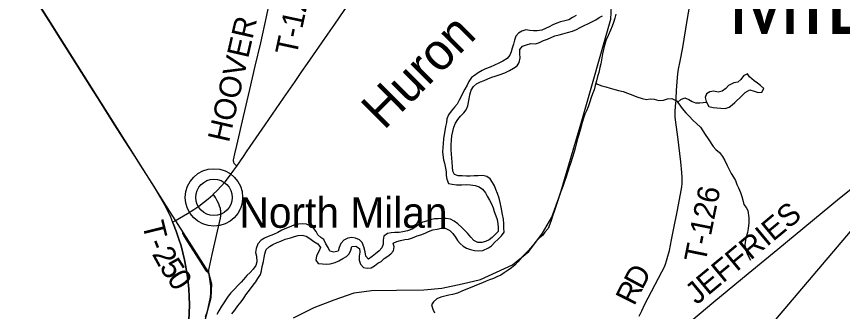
# Model space of a CAD drawing. Extents: x 0 to 34, y 0 to 22.
# Drawn here: x 24.267 to 26.411, y 16.863 to 17.627 of the extents above; entities that cross this region are included whole.
import ezdxf

# ---------------------------------------------------------------- set-up
doc = ezdxf.new("R2010")
doc.units = 0
for name, color, linetype in [('GM_X_County_Road', 7, 'Continuous'), ('GM_X_County_Road_Text', 7, 'Continuous'), ('GM_X_Major_River', 7, 'Continuous'), ('GM_X_Major_River_Text', 7, 'Continuous'), ('GM_X_Minor_Lake', 7, 'Continuous'), ('GM_X_Minor_River', 7, 'Continuous'), ('GM_X_Rail_Line', 7, 'Continuous'), ('GM_X_State_Route', 7, 'Continuous'), ('GM_X_Township_Road', 7, 'Continuous'), ('GM_X_Township_Road_Text', 7, 'Continuous'), ('GM_X_Township_Text', 7, 'Continuous'), ('GM_X_Unincorporated', 7, 'Continuous'), ('GM_X_Unincorporated_Location', 7, 'Continuous'), ('GM_X_Unincorporated_Text', 7, 'Continuous'), ('GM_X_US_Route', 7, 'Continuous'), ('SH_Text', 7, 'Continuous')]:
    doc.layers.add(name, color=color, linetype=linetype)

msp = doc.modelspace()

# ---------------------------------------------------------------- linework, layer by layer
at = {"layer": 'GM_X_County_Road'}
msp.add_lwpolyline([(25.9789, 16.8056), (26.0772, 16.8877), (26.1659, 16.9609), (26.2427, 17.024), (26.4032, 17.1566), (26.432, 17.1802), (26.4418, 17.1877)], dxfattribs=at)
at = {"layer": 'GM_X_Major_River'}
for points in [[(25.4655, 17.2144), (25.4545, 17.214), (25.4446, 17.2139), (25.4351, 17.2135), (25.4234, 17.2142), (25.4131, 17.2148), (25.404, 17.2178), (25.3997, 17.2269), (25.3985, 17.2376), (25.3977, 17.2497), (25.3956, 17.2706), (25.3955, 17.2824), (25.3955, 17.2949), (25.3961, 17.3071), (25.3972, 17.3181), (25.399, 17.3296), (25.4016, 17.3406), (25.4061, 17.3505), (25.4121, 17.3601), (25.4196, 17.3692), (25.4276, 17.3776), (25.434, 17.3857), (25.4381, 17.3956), (25.4417, 17.4138), (25.4436, 17.4245), (25.4473, 17.4363), (25.4533, 17.4462), (25.4609, 17.4527), (25.4711, 17.4578), (25.4805, 17.4616), (25.49, 17.4659), (25.5002, 17.4697), (25.5093, 17.4728), (25.5226, 17.4771), (25.5347, 17.4817), (25.5461, 17.4871), (25.5571, 17.4933), (25.5661, 17.4998), (25.5718, 17.5082), (25.574, 17.52), (25.5735, 17.5303), (25.5734, 17.542), (25.5798, 17.5501), (25.5905, 17.5539), (25.6022, 17.5571), (25.6136, 17.5564), (25.6246, 17.5599), (25.6344, 17.5652), (25.6447, 17.5683), (25.6545, 17.5726), (25.6644, 17.5772), (25.675, 17.5799), (25.6852, 17.5823), (25.697, 17.5862), (25.7099, 17.5897), (25.7201, 17.5935), (25.7303, 17.5989), (25.7406, 17.6039), (25.7512, 17.6093), (25.7618, 17.614), (25.7705, 17.6189), (25.7792, 17.6243), (25.7875, 17.6293)], [(25.7195, 17.63), (25.7104, 17.625), (25.7009, 17.6185), (25.6899, 17.6158), (25.6789, 17.6134), (25.6695, 17.6096), (25.6592, 17.6053), (25.649, 17.6003), (25.6399, 17.5964), (25.6301, 17.5922), (25.6187, 17.5898), (25.6088, 17.5898), (25.5989, 17.5909), (25.5887, 17.5927), (25.5788, 17.5896), (25.5697, 17.5838), (25.5633, 17.5762), (25.5596, 17.5663), (25.5566, 17.5552), (25.5537, 17.545), (25.5511, 17.5358), (25.5473, 17.527), (25.5406, 17.5186), (25.5292, 17.5113), (25.519, 17.5067), (25.5076, 17.5009), (25.4963, 17.4963), (25.4845, 17.4913), (25.4758, 17.4874), (25.4648, 17.4817), (25.4554, 17.4748), (25.4478, 17.469)], [(25.4478, 17.469), (25.4407, 17.4587), (25.4362, 17.4492), (25.4309, 17.4392), (25.4264, 17.4309), (25.4223, 17.4213), (25.4159, 17.4103), (25.4107, 17.4003), (25.4035, 17.3923), (25.3949, 17.3824), (25.3885, 17.3721), (25.3836, 17.3618), (25.3829, 17.3523), (25.3807, 17.342), (25.3785, 17.3313), (25.377, 17.3218), (25.3756, 17.31), (25.3742, 17.2982), (25.3731, 17.288), (25.3728, 17.2758), (25.3748, 17.256), (25.3779, 17.2469), (25.3807, 17.2344), (25.3823, 17.2249), (25.3823, 17.2154), (25.3835, 17.2055), (25.3878, 17.1949), (25.3973, 17.1927), (25.4087, 17.1912), (25.4228, 17.1913), (25.4349, 17.1918), (25.4452, 17.1915), (25.457, 17.1893), (25.4676, 17.1859), (25.4768, 17.1799), (25.4841, 17.1701), (25.4887, 17.1613), (25.4945, 17.1515), (25.4998, 17.1416), (25.5037, 17.1314), (25.5068, 17.1223), (25.5107, 17.1105), (25.5142, 17.1014), (25.5162, 17.0897), (25.5174, 17.0802), (25.5167, 17.0699), (25.5099, 17.063), (25.5012, 17.055), (25.4933, 17.0485), (25.4846, 17.0442), (25.4751, 17.0419), (25.4644, 17.0414), (25.4538, 17.0471), (25.4461, 17.0554), (25.4377, 17.0656), (25.43, 17.0735), (25.4224, 17.0803), (25.4128, 17.0898), (25.4033, 17.0973), (25.393, 17.1018), (25.3823, 17.104), (25.3725, 17.104), (25.3611, 17.1027), (25.3516, 17.1027), (25.3413, 17.1), (25.3307, 17.0969), (25.3212, 17.0945), (25.3122, 17.0891), (25.3038, 17.0822), (25.2936, 17.0761), (25.2815, 17.0718), (25.2694, 17.0691), (25.2599, 17.0679), (25.2489, 17.0674), (25.2394, 17.0666), (25.2299, 17.065), (25.2204, 17.0578), (25.2186, 17.0475), (25.2183, 17.0372), (25.2153, 17.0277), (25.2078, 17.02), (25.1987, 17.0124), (25.1897, 17.0051), (25.1806, 16.9986), (25.1733, 17.0065), (25.1717, 17.0172), (25.1682, 17.0308), (25.1643, 17.0418), (25.1574, 17.0486), (25.1472, 17.0531), (25.1373, 17.0546), (25.1266, 17.053), (25.1164, 17.0476), (25.1089, 17.0392), (25.1044, 17.0285), (25.1018, 17.0194), (25.0904, 17.017), (25.0805, 17.0196), (25.0755, 17.0287), (25.0694, 17.0382), (25.0647, 17.0492)], [(24.8809, 16.9309), (24.8885, 16.9401), (24.8937, 16.9485), (24.9001, 16.9588), (24.9027, 16.9683), (24.9045, 16.9793), (24.9079, 16.9923), (24.9097, 17.0026), (24.9111, 17.0125), (24.9152, 17.0235), (24.9239, 17.0315), (24.9326, 17.0365), (24.9436, 17.0416), (24.9527, 17.0454), (24.9641, 17.05), (24.9777, 17.0536), (24.9883, 17.057), (24.9982, 17.0598), (25.0088, 17.061), (25.0191, 17.058), (25.0283, 17.052), (25.0389, 17.0444), (25.0492, 17.038), (25.0561, 17.0286), (25.0517, 17.0187), (25.046, 17.0068), (25.0438, 16.9958), (25.05, 16.9875), (25.061, 16.986), (25.0705, 16.9853), (25.0811, 16.9865), (25.0936, 16.9897), (25.1035, 16.9939), (25.1141, 17.0001), (25.1235, 17.0051), (25.13, 17.0127), (25.1344, 17.0219), (25.137, 17.0314), (25.1473, 17.0322), (25.1568, 17.0262), (25.158, 17.0167), (25.1566, 17.0064), (25.1563, 16.9961), (25.1594, 16.9859), (25.1678, 16.9772), (25.1773, 16.9754), (25.1872, 16.9762), (25.1959, 16.9808), (25.205, 16.9885), (25.2137, 16.9923), (25.2212, 17.0004), (25.2307, 17.0061), (25.2382, 17.0123), (25.2454, 17.0203), (25.2468, 17.0302), (25.2445, 17.0397), (25.254, 17.0443), (25.2634, 17.047), (25.2752, 17.049), (25.2847, 17.0506), (25.2945, 17.054), (25.3067, 17.0587), (25.3165, 17.0618), (25.3275, 17.066), (25.3362, 17.0699), (25.3476, 17.0742), (25.3586, 17.0765), (25.3688, 17.0788), (25.3798, 17.0789), (25.392, 17.0729), (25.3997, 17.0646), (25.4062, 17.0551), (25.4116, 17.0468), (25.4181, 17.0389), (25.4258, 17.0321), (25.4345, 17.0268), (25.4452, 17.0235), (25.4555, 17.0212), (25.4669, 17.0202), (25.4771, 17.021), (25.4919, 17.0276), (25.4998, 17.0333), (25.5081, 17.0421), (25.5164, 17.0498), (25.5255, 17.0586), (25.533, 17.0681), (25.5318, 17.0784), (25.5314, 17.0898), (25.5305, 17.1023), (25.5281, 17.1145), (25.5246, 17.1331), (25.5222, 17.1452), (25.5199, 17.1566), (25.5156, 17.1684), (25.5114, 17.1794), (25.5075, 17.1881), (25.5021, 17.1972), (25.496, 17.2063), (25.4876, 17.213), (25.4773, 17.2153), (25.4655, 17.2144)], [(25.0647, 17.0492), (25.0567, 17.0548), (25.0487, 17.0612), (25.0448, 17.0703), (25.0383, 17.0775), (25.0288, 17.0847), (25.0196, 17.0888), (25.009, 17.0902), (24.9991, 17.0894), (24.9889, 17.0871), (24.9786, 17.0832), (24.9673, 17.079), (24.9559, 17.0739), (24.9449, 17.0678), (24.9343, 17.062), (24.9199, 17.057), (24.9105, 17.0531), (24.9018, 17.0474), (24.8935, 17.0378), (24.889, 17.0264), (24.8876, 17.0157), (24.8895, 17.0062), (24.8908, 16.9918), (24.8882, 16.9823), (24.8814, 16.9723), (24.8731, 16.9639), (24.8648, 16.9559), (24.8565, 16.946), (24.8497, 16.9387), (24.8414, 16.9303), (24.8328, 16.9203), (24.8229, 16.9108), (24.8165, 16.9027), (24.8113, 16.8947), (24.8049, 16.8856), (24.7985, 16.8753), (24.7921, 16.865), (24.7869, 16.8547)], [(24.826, 16.8568), (24.8335, 16.8667), (24.8414, 16.8778), (24.8497, 16.8878), (24.8568, 16.8977), (24.8625, 16.9057), (24.8681, 16.9137), (24.8742, 16.9217), (24.8809, 16.9309)]]:
    msp.add_lwpolyline(points, dxfattribs=at)
at = {"layer": 'GM_X_Minor_Lake'}
for points in [[(26.1638, 17.4789), (26.1536, 17.4739), (26.1472, 17.464), (26.1393, 17.4571), (26.1291, 17.4555), (26.1151, 17.4482), (26.1079, 17.4405), (26.0984, 17.4336), (26.0882, 17.4313), (26.0768, 17.4339), (26.0665, 17.4323), (26.0578, 17.4273), (26.0545, 17.417), (26.0568, 17.4067), (26.0634, 17.3939), (26.0748, 17.3916), (26.0843, 17.3906), (26.0949, 17.3895), (26.1063, 17.3892), (26.1162, 17.3927), (26.1241, 17.398), (26.1313, 17.4046), (26.1488, 17.4212)], [(26.1488, 17.4212), (26.1502, 17.4225), (26.1577, 17.4302), (26.1706, 17.4371), (26.1816, 17.4341), (26.1915, 17.4304), (26.2014, 17.4312), (26.2067, 17.4411), (26.1983, 17.4483), (26.1899, 17.4543), (26.1818, 17.4608), (26.1696, 17.4709), (26.1638, 17.4789)]]:
    msp.add_lwpolyline(points, dxfattribs=at)
at = {"layer": 'GM_X_Minor_River'}
for points in [[(25.8224, 17.6333), (25.8202, 17.6231), (25.8165, 17.6116), (25.8131, 17.6021), (25.8083, 17.5918), (25.8027, 17.5781), (25.7974, 17.5667), (25.7933, 17.5533), (25.7907, 17.5415), (25.7882, 17.5305), (25.7863, 17.5206), (25.7834, 17.505), (25.7812, 17.4947), (25.7779, 17.4821), (25.7753, 17.4722), (25.7723, 17.4608), (25.769, 17.4482), (25.766, 17.4376), (25.7623, 17.4269), (25.7586, 17.417), (25.7548, 17.406), (25.7504, 17.3934), (25.7459, 17.3831), (25.7421, 17.3739), (25.7388, 17.364), (25.7354, 17.3526), (25.7314, 17.3389), (25.728, 17.3279), (25.7254, 17.3183), (25.7225, 17.3077), (25.7195, 17.2962), (25.7165, 17.2863), (25.7139, 17.2764), (25.7102, 17.2631), (25.705, 17.2464), (25.7017, 17.2368), (25.6979, 17.2258), (25.6935, 17.2121), (25.6905, 17.2025), (25.6845, 17.1865), (25.6793, 17.174), (25.676, 17.1641), (25.6726, 17.1534), (25.6693, 17.1423), (25.6659, 17.1324), (25.6626, 17.1222), (25.6585, 17.11), (25.6544, 17.0985), (25.651, 17.0894), (25.6469, 17.0783), (25.6386, 17.0684), (25.6318, 17.06), (25.6235, 17.0527), (25.6156, 17.0451), (25.6096, 17.0374), (25.6017, 17.0279), (25.5941, 17.0195), (25.5862, 17.011), (25.5783, 17.0034), (25.5681, 16.9912), (25.5606, 16.9827), (25.5519, 16.9762), (25.5428, 16.9697), (25.533, 16.9628), (25.5243, 16.9567), (25.5137, 16.9524), (25.5046, 16.9486), (25.4947, 16.9451), (25.4857, 16.9412), (25.4766, 16.9374), (25.4648, 16.9327), (25.455, 16.9289), (25.444, 16.9246)], [(25.7704, 17.4535), (25.7857, 17.4476), (25.7967, 17.445), (25.8074, 17.442), (25.8199, 17.4383), (25.8295, 17.4353), (25.8413, 17.4327), (25.8523, 17.429), (25.8668, 17.4234), (25.8767, 17.4193), (25.8904, 17.4144), (25.9022, 17.4126), (25.9117, 17.4142), (25.9216, 17.4131), (25.9341, 17.4094), (25.9459, 17.4102), (25.9569, 17.4137), (25.9675, 17.4145), (25.9797, 17.4089), (25.9862, 17.4013), (25.995, 17.3892), (26.0042, 17.3779), (26.0134, 17.3681), (26.0222, 17.359), (26.0322, 17.3496), (26.0421, 17.3401), (26.0482, 17.331), (26.0544, 17.3212), (26.0617, 17.3106), (26.0751, 17.2905), (26.082, 17.283), (26.0912, 17.275), (26.0992, 17.2648), (26.1054, 17.2538), (26.1115, 17.2413), (26.1166, 17.2311), (26.1219, 17.2201), (26.1277, 17.2106), (26.1327, 17.2023), (26.1366, 17.1921), (26.1408, 17.1834), (26.1458, 17.1708), (26.1493, 17.161), (26.1517, 17.1511), (26.1548, 17.1401), (26.1605, 17.1325), (26.1652, 17.1242), (26.1676, 17.1056), (26.1677, 17.0923), (26.1659, 17.0778), (26.164, 17.0676), (26.1614, 17.0584), (26.1588, 17.0478), (26.1574, 17.036), (26.1586, 17.0253), (26.1625, 17.0147), (26.1671, 17.0056), (26.1717, 16.9961), (26.1721, 16.9961)], [(25.983, 17.4051), (25.9911, 17.412), (26.0017, 17.4163), (26.012, 17.4125), (26.0204, 17.4069), (26.0295, 17.4035), (26.0405, 17.4032), (26.0576, 17.4053)], [(25.444, 16.9246), (25.433, 16.92), (25.4228, 16.9153), (25.4118, 16.9107), (25.3989, 16.9072), (25.3894, 16.9052), (25.3784, 16.9029), (25.3685, 16.8998), (25.3583, 16.8955), (25.3496, 16.8883), (25.344, 16.8799), (25.3471, 16.8692), (25.3517, 16.8594)]]:
    msp.add_lwpolyline(points, dxfattribs=at)
at = {"layer": 'GM_X_Rail_Line'}
for points in [[(23.9534, 18.2458), (24.664, 17.1222), (24.7215, 17.0326), (24.7452, 16.9948), (24.7657, 16.9641), (24.7728, 16.9344), (24.7713, 16.8983), (24.7564, 16.8427), (24.6954, 16.6821), (24.6435, 16.5772), (24.5797, 16.4676), (24.5763, 16.4501), (24.5806, 16.4352), (24.5905, 16.41), (24.5938, 16.391), (24.586, 16.3168), (24.588, 16.2989)], [(24.9862, 16.8467), (25.0396, 16.8733), (25.0918, 16.8935), (25.1433, 16.9113), (25.1882, 16.9175), (25.2532, 16.9183), (25.3239, 16.9187), (25.371, 16.9236), (25.4239, 16.9345), (25.4714, 16.9456), (25.5546, 16.9836), (25.5964, 17.0185), (25.6319, 17.0659), (25.6566, 17.1071), (25.6777, 17.1671), (25.7344, 17.3565), (25.8092, 17.6202), (25.8125, 17.6729)]]:
    msp.add_lwpolyline(points, dxfattribs=at)
at = {"layer": 'GM_X_State_Route'}
for points in [[(24.8637, 17.2764), (24.8735, 17.2903), (24.9124, 17.3466), (24.96, 17.4158), (24.9902, 17.4591), (25.0079, 17.4847), (25.022, 17.5052), (25.0754, 17.5817), (25.0929, 17.6074), (25.1178, 17.6431), (25.1442, 17.6815), (25.1707, 17.7199), (25.1971, 17.7584), (25.1978, 17.7594)], [(24.7776, 17.1665), (24.7875, 17.1761), (24.7982, 17.1875), (24.8083, 17.1992), (24.82, 17.2138), (24.8312, 17.2288), (24.8384, 17.2394), (24.8557, 17.2648), (24.8637, 17.2764)], [(24.6722, 17.0946), (24.6816, 17.0999), (24.6898, 17.1045), (24.7112, 17.1172), (24.727, 17.1272), (24.7399, 17.136), (24.7524, 17.1452), (24.7646, 17.1549), (24.7763, 17.1652), (24.7776, 17.1665)], [(24.6812, 16.6901), (24.6886, 16.7102), (24.6949, 16.7309), (24.7004, 16.7519), (24.7046, 16.7699), (24.7081, 16.7881), (24.7105, 16.8034), (24.7127, 16.8217), (24.7143, 16.8402), (24.7153, 16.8587), (24.7157, 16.8803), (24.7153, 16.902), (24.7143, 16.9205), (24.7126, 16.9389), (24.7102, 16.9573), (24.7068, 16.9787), (24.7031, 16.9968), (24.6988, 17.0149), (24.694, 17.0328), (24.6885, 17.0505), (24.6814, 17.0709), (24.6737, 17.0911), (24.6722, 17.0946)]]:
    msp.add_lwpolyline(points, dxfattribs=at)
at = {"layer": 'GM_X_Township_Road'}
for points in [[(24.8384, 17.2394), (24.8369, 17.2411), (24.8322, 17.2464), (24.831, 17.2495), (24.8304, 17.2528), (24.8305, 17.256), (24.8308, 17.2591), (24.8333, 17.2714), (24.8388, 17.2926), (24.8563, 17.3684), (24.8726, 17.4381), (24.8867, 17.4987), (24.9008, 17.5593), (24.9157, 17.6262), (24.9311, 17.7024), (24.9372, 17.7431), (24.9385, 17.7519), (24.9397, 17.7566), (24.9414, 17.7598), (24.9437, 17.7627)], [(25.9941, 17.2227), (25.9912, 17.2505), (25.9831, 17.3152), (25.9782, 17.3522), (25.9766, 17.3676), (25.9762, 17.377), (25.9763, 17.3832), (25.977, 17.3924), (25.9771, 17.3956), (25.9782, 17.4015), (25.9788, 17.4107), (25.9791, 17.42), (25.9796, 17.4293), (25.98, 17.4355), (25.9826, 17.4696), (25.9835, 17.4789), (25.9854, 17.4912), (25.9897, 17.5114), (25.9967, 17.5473), (26.0072, 17.6167), (26.0142, 17.6565), (26.0146, 17.6584)], [(25.8832, 16.8511), (25.8895, 16.8644), (25.8978, 16.8818), (25.9419, 16.9658), (25.9475, 16.9769), (25.9511, 16.9854), (25.9543, 16.9941), (25.9578, 17.006), (25.9615, 17.021), (25.9672, 17.0484), (25.9732, 17.0789), (25.9819, 17.1215), (25.9907, 17.1673), (25.9935, 17.1857), (25.9945, 17.1949), (25.9949, 17.2041), (25.995, 17.2103), (25.9941, 17.2227)], [(24.7665, 16.9617), (24.7662, 16.9651), (24.7662, 16.9682), (24.7664, 16.9712), (24.7668, 16.9742), (24.7693, 16.9863), (24.7749, 17.0105), (24.7888, 17.0712), (24.7963, 17.1046), (24.7973, 17.1108), (24.7977, 17.1171), (24.7976, 17.1203), (24.7973, 17.1235), (24.7968, 17.1266), (24.7961, 17.1297), (24.7942, 17.1357), (24.7919, 17.1415), (24.788, 17.15), (24.7836, 17.1584), (24.7816, 17.161), (24.7776, 17.1665)], [(24.7665, 16.9617), (24.764, 16.9636), (24.7608, 16.9661), (24.7586, 16.9697), (24.7467, 16.988), (24.7114, 17.0438), (24.703, 17.057), (24.7015, 17.0597), (24.7001, 17.0625), (24.6989, 17.0654), (24.6985, 17.0686)], [(24.7575, 16.8492), (24.7624, 16.864), (24.7656, 16.8759), (24.7683, 16.8879), (24.7704, 16.9001), (24.7713, 16.9095), (24.7716, 16.9189), (24.7711, 16.9282), (24.7696, 16.9406), (24.7667, 16.959), (24.7665, 16.9617)]]:
    msp.add_lwpolyline(points, dxfattribs=at)
at = {"layer": 'GM_X_Unincorporated'}
for radius in [0.0744, 0.0472]:
    msp.add_circle((24.7795, 17.1584), radius, dxfattribs=at)
at = {"layer": 'GM_X_Unincorporated_Location'}
msp.add_line((24.7795, 17.1584), (24.7795, 17.1584), dxfattribs=at)
at = {"layer": 'GM_X_US_Route'}
for points in [[(24.1872, 17.8732), (24.1941, 17.8627), (24.2147, 17.8313), (24.2379, 17.7944), (24.2662, 17.7496), (24.2893, 17.7127), (24.3227, 17.6601), (24.3574, 17.6047), (24.3774, 17.5732), (24.3957, 17.5442), (24.4609, 17.4418), (24.4826, 17.4076), (24.5157, 17.3549), (24.5475, 17.305), (24.5736, 17.2655), (24.5883, 17.2419), (24.6231, 17.1866), (24.6408, 17.1575), (24.65, 17.1414), (24.6585, 17.1249), (24.6664, 17.1082), (24.6722, 17.0946)], [(24.6722, 17.0946), (24.6737, 17.0911), (24.6814, 17.0709), (24.6885, 17.0505), (24.694, 17.0328), (24.6988, 17.0149), (24.7031, 16.9968), (24.7068, 16.9787), (24.7102, 16.9573), (24.7126, 16.9389), (24.7143, 16.9205), (24.7153, 16.902), (24.7157, 16.8803), (24.7153, 16.8587), (24.7143, 16.8402), (24.7127, 16.8217), (24.7105, 16.8034), (24.7081, 16.7881), (24.7046, 16.7699), (24.7004, 16.7519), (24.6949, 16.7309), (24.6886, 16.7102), (24.6812, 16.6901)]]:
    msp.add_lwpolyline(points, dxfattribs=at)
at = {"layer": 'SH_Text'}
msp.add_lwpolyline([(26.5474, 17.2071), (25.1, 15.5052), (26.5474, 16.7043)], close=True, dxfattribs=at)

# ---------------------------------------------------------------- texts
at = {"layer": 'GM_X_County_Road_Text'}
msp.add_text('JEFFRIES', height=0.05682, rotation=39.6616, dxfattribs=at).set_placement((26.0322, 16.8785))
at = {"layer": 'GM_X_Major_River_Text'}
msp.add_text('Huron', height=0.09475, rotation=44.9995, dxfattribs=at).set_placement((25.2206, 17.3312))
at = {"layer": 'GM_X_Township_Road_Text'}
for s, height, rotation, p in [('T-124', 0.05682, 77.9229, (24.9935, 17.5233)), ('HOOVER', 0.05682, 77.1161, (24.8181, 17.2988)), ('T-126', 0.05682, 78.5307, (26.0549, 16.9868)), ('T', 0.0568, 283.8793, (24.5928, 17.0899)), ('-', 0.0568, 291.7866, (24.6056, 17.0406)), ('2', 0.0568, 298.9862, (24.6176, 17.0119)), ('5', 0.0568, 302.4598, (24.6365, 16.978)), ('D', 0.0568, 61.9091, (25.8907, 16.917)), ('0', 0.0568, 303.1972, (24.6557, 16.9478)), ('R', 0.0568, 63.3965, (25.87, 16.8756))]:
    msp.add_text(s, height=height, rotation=rotation, dxfattribs=at).set_placement(p)
at = {"layer": 'GM_X_Township_Text'}
msp.add_text('MILAN', height=0.17045, rotation=0, dxfattribs=at).set_placement((26.1126, 17.5823))
at = {"layer": 'GM_X_Unincorporated_Text'}
msp.add_text('North Milan', height=0.078977, rotation=0, dxfattribs=at).set_placement((24.8457, 17.0797))

doc.saveas('drawing.dxf')
